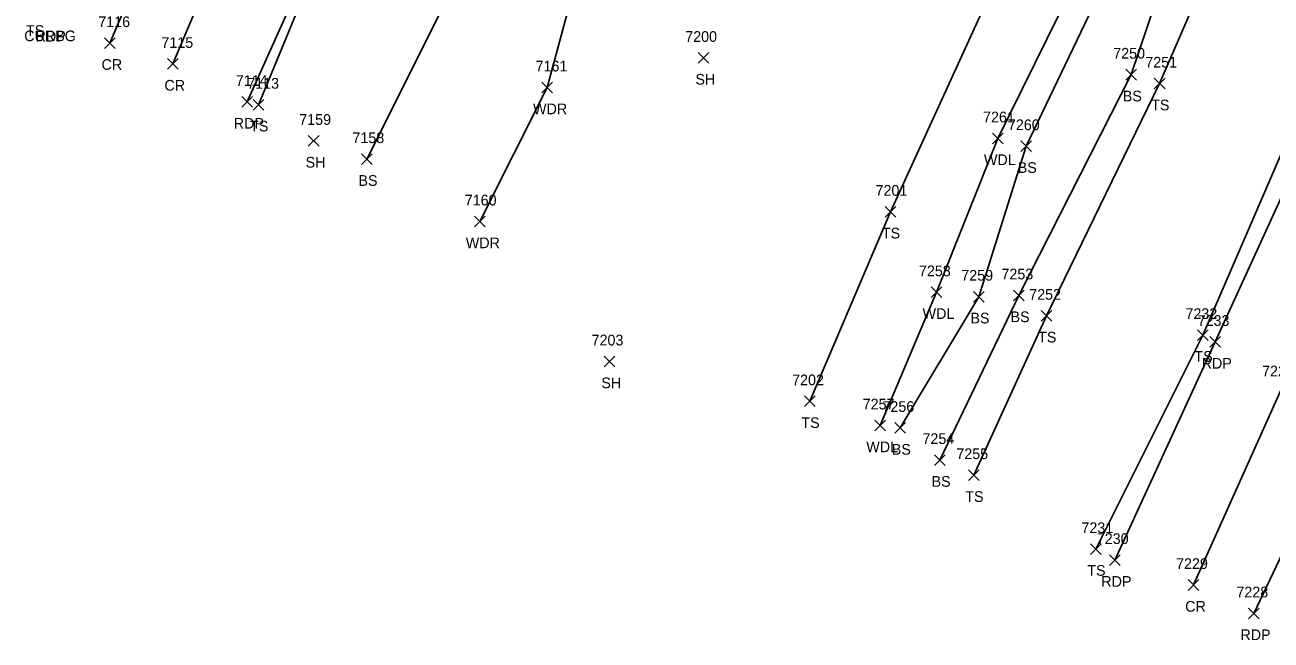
# Model space of a CAD drawing. Extents: x 1678863 to 1683592, y 407783 to 418211.
# Drawn here: x 1680883.5 to 1681116.6, y 408878.7 to 408993.8 of the extents above; entities that cross this region are included whole.
import ezdxf

# ---------------------------------------------------------------- set-up
doc = ezdxf.new("R2010")
doc.units = 0
for name, color, linetype in [('L_A', 7, 'Continuous'), ('L_I', 7, 'Continuous'), ('L_TIC', 7, 'Continuous'), ('LAWA', 7, 'Continuous'), ('LELB', 7, 'Continuous'), ('P_A', 7, 'Continuous'), ('P_I', 7, 'Continuous'), ('P_TIC', 7, 'Continuous'), ('PET', 7, 'Continuous'), ('PRC', 7, 'Continuous'), ('R_A', 7, 'Continuous')]:
    doc.layers.add(name, color=color, linetype=linetype)

msp = doc.modelspace()

# ---------------------------------------------------------------- linework, layer by layer
at = {"layer": 'L_TIC'}
for points in [[(1681009.42, 408986.59), (1681011.42, 408988.59)], [(1681011.42, 408986.59), (1681009.42, 408988.59)], [(1681089.43, 408983.45), (1681091.43, 408985.45)], [(1681091.43, 408983.45), (1681089.43, 408985.45)], [(1680980.17, 408981.05), (1680982.17, 408983.05)], [(1680982.17, 408981.05), (1680980.17, 408983.05)], [(1681094.77, 408981.78), (1681096.77, 408983.78)], [(1681096.77, 408981.78), (1681094.77, 408983.78)], [(1680926.17, 408977.83), (1680928.17, 408979.83)], [(1680928.17, 408977.83), (1680926.17, 408979.83)], [(1680936.48, 408971.06), (1680938.48, 408973.06)], [(1680938.48, 408971.06), (1680936.48, 408973.06)], [(1681064.47, 408971.53), (1681066.47, 408973.53)], [(1681066.47, 408971.53), (1681064.47, 408973.53)], [(1681069.77, 408970.07), (1681071.77, 408972.07)], [(1681071.77, 408970.07), (1681069.77, 408972.07)], [(1680946.42, 408967.65), (1680948.42, 408969.65)], [(1680948.42, 408967.65), (1680946.42, 408969.65)], [(1681044.38, 408957.8), (1681046.38, 408959.8)], [(1681046.38, 408957.8), (1681044.38, 408959.8)], [(1680967.58, 408955.98), (1680969.58, 408957.98)], [(1680969.58, 408955.98), (1680967.58, 408957.98)], [(1681052.99, 408942.74), (1681054.99, 408944.74)], [(1681054.99, 408942.74), (1681052.99, 408944.74)], [(1681060.92, 408941.91), (1681062.92, 408943.91)], [(1681062.92, 408941.91), (1681060.92, 408943.91)], [(1681068.43, 408942.15), (1681070.43, 408944.15)], [(1681070.43, 408942.15), (1681068.43, 408944.15)], [(1681073.62, 408938.34), (1681075.62, 408940.34)], [(1681075.62, 408938.34), (1681073.62, 408940.34)], [(1681102.86, 408934.74), (1681104.86, 408936.74)], [(1681104.86, 408934.74), (1681102.86, 408936.74)], [(1680991.82, 408929.79), (1680993.82, 408931.79)], [(1680993.82, 408929.79), (1680991.82, 408931.79)], [(1681029.34, 408922.34), (1681031.34, 408924.34)], [(1681031.34, 408922.34), (1681029.34, 408924.34)], [(1681042.46, 408917.81), (1681044.46, 408919.81)], [(1681044.46, 408917.81), (1681042.46, 408919.81)], [(1681046.21, 408917.35), (1681048.21, 408919.35)], [(1681048.21, 408917.35), (1681046.21, 408919.35)], [(1681053.65, 408911.35), (1681055.65, 408913.35)], [(1681055.65, 408911.35), (1681053.65, 408913.35)], [(1681059.99, 408908.52), (1681061.99, 408910.52)], [(1681061.99, 408908.52), (1681059.99, 408910.52)], [(1681082.82, 408894.69), (1681084.82, 408896.69)], [(1681084.82, 408894.69), (1681082.82, 408896.69)]]:
    msp.add_lwpolyline(points, dxfattribs=at)
at = {"layer": 'LAWA'}
for points in [[(1680968.58, 408956.98), (1680981.17, 408982.05), (1680989.11, 409011.45), (1681004.74, 409056.37), (1681004.56, 409075.03), (1681008.05, 409085.27), (1681019.98, 409106.66), (1681030.58, 409139.36), (1681038.67, 409155.26), (1681051.9, 409184.5), (1681069.58, 409218.9), (1681078.7, 409236.75)], [(1681043.46, 408918.81), (1681053.99, 408943.74), (1681065.47, 408972.53), (1681083.86, 409009.88), (1681092.11, 409033.1)]]:
    msp.add_lwpolyline(points, dxfattribs=at)
at = {"layer": 'LELB'}
for points in [[(1681066.28, 409289.5), (1681047.46, 409249.03), (1681023.17, 409195.22), (1681000.14, 409143.16), (1680978.55, 409095.34), (1680955.89, 409045.12), (1680936.61, 409001.84), (1680927.17, 408978.83)], [(1681077.42, 409266.93), (1681062.92, 409233.93), (1681043.27, 409191.11), (1681026.41, 409153.3), (1681014.68, 409114.82), (1681000.7, 409082.12), (1680985.28, 409049.56), (1680964.37, 409002.56), (1680947.42, 408968.65)], [(1681047.21, 408918.35), (1681061.92, 408942.91), (1681070.77, 408971.07), (1681087.62, 409006.24), (1681095.67, 409033.17), (1681099.61, 409037.46), (1681111.21, 409063.48), (1681127.93, 409101.03), (1681151.93, 409153.49), (1681163.61, 409184.74)], [(1681165.33, 409146.99), (1681146.54, 409109.36), (1681121.45, 409060.28), (1681102.32, 409019.75), (1681090.43, 408984.45), (1681069.43, 408943.15), (1681054.65, 408912.35)], [(1681083.82, 408895.69), (1681103.86, 408935.74), (1681123.95, 408982.18), (1681145.4, 409031.08), (1681168.93, 409084.34), (1681192.03, 409132.99)], [(1681004.56, 409075.03), (1681035.29, 409058.46), (1681063.93, 409042.94), (1681077.02, 409029.64), (1681066.76, 409005.52), (1681045.38, 408958.8), (1681030.34, 408923.34)], [(1681125.22, 409060.1), (1681109.12, 409013.75), (1681095.77, 408982.78), (1681074.62, 408939.34), (1681060.99, 408909.52)]]:
    msp.add_lwpolyline(points, dxfattribs=at)
at = {"layer": 'P_TIC'}
for points in [[(1680898.36, 408989.35), (1680900.36, 408991.35)], [(1680900.36, 408989.35), (1680898.36, 408991.35)], [(1680910.12, 408985.46), (1680912.12, 408987.46)], [(1680912.12, 408985.46), (1680910.12, 408987.46)], [(1680924.04, 408978.35), (1680926.04, 408980.35)], [(1680926.04, 408978.35), (1680924.04, 408980.35)], [(1681105.14, 408933.45), (1681107.14, 408935.45)], [(1681107.14, 408933.45), (1681105.14, 408935.45)], [(1681086.36, 408892.64), (1681088.36, 408894.64)], [(1681088.36, 408892.64), (1681086.36, 408894.64)], [(1681101.11, 408887.97), (1681103.11, 408889.97)], [(1681103.11, 408887.97), (1681101.11, 408889.97)], [(1681112.39, 408882.66), (1681114.39, 408884.66)], [(1681114.39, 408882.66), (1681112.39, 408884.66)]]:
    msp.add_lwpolyline(points, dxfattribs=at)
at = {"layer": 'PET'}
for points in [[(1681064.9, 409290.08), (1681046.51, 409249.87), (1681021.93, 409195.84), (1680998.92, 409143.95), (1680977.55, 409096.14), (1680954.76, 409045.36), (1680935.51, 409002.73), (1680925.04, 408979.35)], [(1681087.36, 408893.64), (1681106.14, 408934.45), (1681126.82, 408979.54), (1681149.03, 409029.22), (1681173.49, 409083.04), (1681195.18, 409131.81)], [(1681215.54, 409109.21), (1681194.68, 409062.93), (1681174.14, 409018.65), (1681151.29, 408966.34), (1681130.82, 408920.23), (1681113.39, 408883.66)]]:
    msp.add_lwpolyline(points, dxfattribs=at)
at = {"layer": 'PRC'}
for points in [[(1681038.2, 409300.58), (1681020.03, 409260.69), (1680996.62, 409209.06), (1680972.76, 409156.05), (1680950.99, 409107.83), (1680928.31, 409057.4), (1680909.6, 409014.45), (1680899.36, 408990.35)], [(1681049.44, 409296), (1681031.52, 409256.43), (1681007.79, 409203.01), (1680984.04, 409151.02), (1680962.59, 409103.52), (1680940.29, 409052.93), (1680920.87, 409009.53), (1680911.12, 408986.46)], [(1681204.79, 409115.4), (1681183.02, 409068.67), (1681163.62, 409024.21), (1681139.43, 408971.77), (1681118.28, 408925), (1681102.11, 408888.97)]]:
    msp.add_lwpolyline(points, dxfattribs=at)

# ---------------------------------------------------------------- texts
at = {"layer": 'L_A'}
for s, p in [('TS', (1680883.65, 408991.71)), ('SH', (1681008.91, 408982.59)), ('BS', (1681088.87, 408979.45)), ('WDR', (1680978.53, 408977.05)), ('TS', (1681094.18, 408977.78)), ('TS', (1680925.58, 408973.83)), ('SH', (1680935.97, 408967.06)), ('WDL', (1681062.89, 408967.53)), ('BS', (1681069.21, 408966.07)), ('BS', (1680945.86, 408963.65)), ('TS', (1681043.79, 408953.8)), ('WDR', (1680965.94, 408951.98)), ('WDL', (1681051.41, 408938.74)), ('BS', (1681060.36, 408937.91)), ('BS', (1681067.87, 408938.15)), ('TS', (1681073.03, 408934.34)), ('TS', (1681102.27, 408930.74)), ('SH', (1680991.31, 408925.79)), ('TS', (1681028.74, 408918.34)), ('WDL', (1681040.88, 408913.81)), ('BS', (1681045.65, 408913.35)), ('BS', (1681053.09, 408907.35)), ('TS', (1681059.4, 408904.52)), ('TS', (1681082.23, 408890.69))]:
    msp.add_text(s, height=2, dxfattribs=at).set_placement(p)
at = {"layer": 'L_I'}
for s, p in [('7200', (1681007, 408990.59)), ('7250', (1681087.08, 408987.45)), ('7161', (1680979, 408985.05)), ('7251', (1681093.08, 408985.78)), ('7113', (1680925.05, 408981.83)), ('7159', (1680934.78, 408975.06)), ('7261', (1681062.73, 408975.53)), ('7260', (1681067.38, 408974.07)), ('7158', (1680944.73, 408971.65)), ('7201', (1681042.61, 408961.8)), ('7160', (1680965.75, 408959.98)), ('7258', (1681050.73, 408946.74)), ('7259', (1681058.65, 408945.91)), ('7253', (1681066.17, 408946.15)), ('7252', (1681071.36, 408942.34)), ('7232', (1681100.6, 408938.74)), ('7203', (1680989.48, 408933.79)), ('7202', (1681027, 408926.34)), ('7257', (1681040.2, 408921.81)), ('7256', (1681043.9, 408921.35)), ('7254', (1681051.39, 408915.35)), ('7255', (1681057.73, 408912.52)), ('7231', (1681081.13, 408898.69))]:
    msp.add_text(s, height=2, dxfattribs=at).set_placement(p)
at = {"layer": 'P_A'}
for s, p in [('RDP', (1680885.45, 408990.64)), ('CR', (1680897.79, 408985.35)), ('CR', (1680909.55, 408981.46)), ('RDP', (1680922.52, 408974.35)), ('RDP', (1681103.63, 408929.45)), ('RDP', (1681084.85, 408888.64)), ('CR', (1681100.54, 408883.97)), ('RDP', (1681110.88, 408878.66))]:
    msp.add_text(s, height=2, dxfattribs=at).set_placement(p)
at = {"layer": 'P_I'}
for s, p in [('7116', (1680897.18, 408993.35)), ('7115', (1680908.99, 408989.46)), ('7114', (1680922.91, 408982.35)), ('7233', (1681102.88, 408937.45)), ('7220', (1681114.94, 408928)), ('7230', (1681084.01, 408896.64)), ('7229', (1681098.84, 408891.97)), ('7228', (1681110.13, 408886.66))]:
    msp.add_text(s, height=2, dxfattribs=at).set_placement(p)
at = {"layer": 'R_A'}
msp.add_text('CURBG', height=2, dxfattribs=at).set_placement((1680883.32, 408990.71))

doc.saveas('drawing.dxf')
